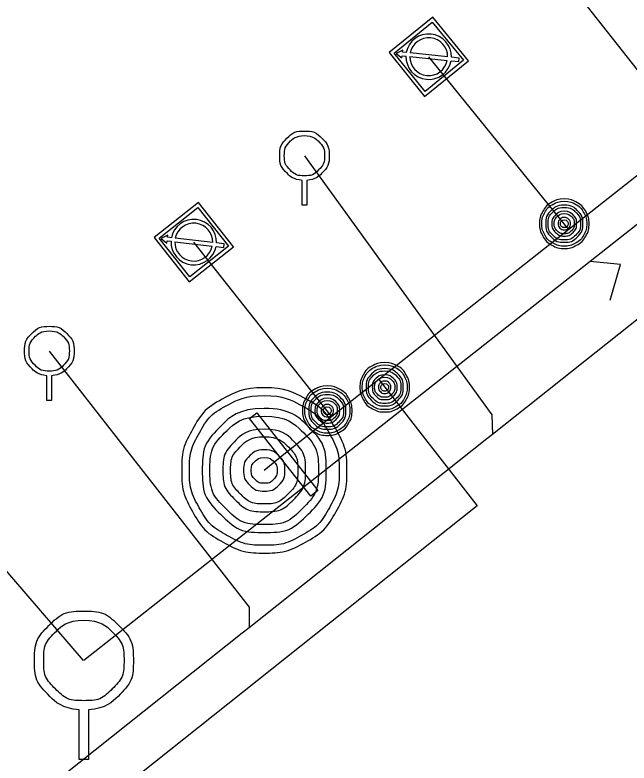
# Model space of a CAD drawing. Extents: x -595129 to -593591, y -1168385 to -1166898.
# Drawn here: x -594664.35 to -594651.94, y -1167398.04 to -1167382.91 of the extents above; entities that cross this region are included whole.
import ezdxf

# ---------------------------------------------------------------- set-up
doc = ezdxf.new("R2010")
doc.units = 0
for name, color, linetype in [('Default', 7, 'Continuous'), ('Kanalizační přípojka', 7, 'Continuous'), ('Kanalizační stoka', 7, 'Continuous'), ('Kanalizační šachta', 7, 'Continuous'), ('V Odběrné místo', 7, 'Continuous'), ('V Přípojka', 7, 'Continuous'), ('V Uzávěr', 7, 'Continuous'), ('V Řad', 7, 'Continuous')]:
    doc.layers.add(name, color=color, linetype=linetype)

msp = doc.modelspace()

# ---------------------------------------------------------------- linework, layer by layer
at = {"layer": 'Default'}
for points in [[(-594658.547, -1167386.258), (-594658.724, -1167386.243), (-594658.854, -1167386.114), (-594659, -1167385.968), (-594659, -1167385.761), (-594659, -1167385.553), (-594658.855, -1167385.406), (-594658.71, -1167385.26), (-594658.501, -1167385.26), (-594658.291, -1167385.26), (-594658.146, -1167385.406), (-594658, -1167385.553), (-594658, -1167385.761), (-594658, -1167385.968), (-594658.146, -1167386.114), (-594658.275, -1167386.243), (-594658.453, -1167386.258)], [(-594658.501, -1167385.353), (-594658.67, -1167385.353), (-594658.789, -1167385.471), (-594658.907, -1167385.59), (-594658.907, -1167385.759), (-594658.907, -1167385.928), (-594658.789, -1167386.047), (-594658.67, -1167386.165), (-594658.501, -1167386.165), (-594658.332, -1167386.165), (-594658.213, -1167386.047), (-594658.095, -1167385.928), (-594658.095, -1167385.759), (-594658.095, -1167385.59), (-594658.213, -1167385.471), (-594658.331, -1167385.353), (-594658.501, -1167385.353)], [(-594653.245, -1167386.634), (-594653.119, -1167386.634), (-594653, -1167386.698), (-594652.88, -1167386.763), (-594652.812, -1167386.883), (-594652.744, -1167387.004), (-594652.744, -1167387.135), (-594652.744, -1167387.265), (-594652.81, -1167387.384), (-594652.876, -1167387.503), (-594652.996, -1167387.569), (-594653.115, -1167387.635), (-594653.245, -1167387.635), (-594653.375, -1167387.635), (-594653.494, -1167387.569), (-594653.613, -1167387.503), (-594653.679, -1167387.384), (-594653.745, -1167387.265), (-594653.745, -1167387.135), (-594653.745, -1167387.004), (-594653.678, -1167386.883), (-594653.611, -1167386.763), (-594653.492, -1167386.698), (-594653.372, -1167386.634), (-594653.245, -1167386.634)], [(-594653.245, -1167386.681), (-594653.36, -1167386.681), (-594653.468, -1167386.739), (-594653.577, -1167386.797), (-594653.638, -1167386.907), (-594653.699, -1167387.016), (-594653.699, -1167387.135), (-594653.699, -1167387.252), (-594653.639, -1167387.36), (-594653.579, -1167387.468), (-594653.471, -1167387.528), (-594653.363, -1167387.588), (-594653.245, -1167387.588), (-594653.127, -1167387.588), (-594653.019, -1167387.528), (-594652.911, -1167387.468), (-594652.851, -1167387.36), (-594652.791, -1167387.252), (-594652.791, -1167387.135), (-594652.791, -1167387.016), (-594652.853, -1167386.907), (-594652.915, -1167386.797), (-594653.023, -1167386.739), (-594653.131, -1167386.681), (-594653.245, -1167386.681)], [(-594653.246, -1167386.759), (-594653.088, -1167386.759), (-594652.979, -1167386.869), (-594652.87, -1167386.979), (-594652.87, -1167387.135), (-594652.87, -1167387.29), (-594652.98, -1167387.4), (-594653.09, -1167387.51), (-594653.246, -1167387.51), (-594653.4, -1167387.51), (-594653.51, -1167387.4), (-594653.62, -1167387.29), (-594653.62, -1167387.135), (-594653.62, -1167386.979), (-594653.511, -1167386.869), (-594653.402, -1167386.759), (-594653.246, -1167386.759)], [(-594653.246, -1167386.805), (-594653.383, -1167386.805), (-594653.479, -1167386.901), (-594653.574, -1167386.997), (-594653.574, -1167387.133), (-594653.574, -1167387.27), (-594653.479, -1167387.366), (-594653.383, -1167387.462), (-594653.246, -1167387.462), (-594653.11, -1167387.462), (-594653.014, -1167387.366), (-594652.917, -1167387.27), (-594652.917, -1167387.133), (-594652.917, -1167386.997), (-594653.013, -1167386.901), (-594653.109, -1167386.805), (-594653.246, -1167386.805)], [(-594653.245, -1167386.884), (-594653.14, -1167386.884), (-594653.068, -1167386.957), (-594652.995, -1167387.031), (-594652.995, -1167387.135), (-594652.995, -1167387.238), (-594653.068, -1167387.311), (-594653.141, -1167387.384), (-594653.245, -1167387.384), (-594653.349, -1167387.384), (-594653.422, -1167387.311), (-594653.495, -1167387.238), (-594653.495, -1167387.135), (-594653.495, -1167387.031), (-594653.423, -1167386.957), (-594653.35, -1167386.884), (-594653.245, -1167386.884)], [(-594653.245, -1167386.93), (-594653.33, -1167386.93), (-594653.389, -1167386.99), (-594653.449, -1167387.049), (-594653.449, -1167387.134), (-594653.449, -1167387.218), (-594653.389, -1167387.278), (-594653.33, -1167387.337), (-594653.245, -1167387.337), (-594653.161, -1167387.337), (-594653.102, -1167387.278), (-594653.042, -1167387.218), (-594653.042, -1167387.134), (-594653.042, -1167387.049), (-594653.101, -1167386.99), (-594653.161, -1167386.93), (-594653.245, -1167386.93)], [(-594653.245, -1167387.009), (-594653.193, -1167387.009), (-594653.156, -1167387.046), (-594653.12, -1167387.082), (-594653.12, -1167387.134), (-594653.12, -1167387.186), (-594653.156, -1167387.223), (-594653.193, -1167387.259), (-594653.245, -1167387.259), (-594653.297, -1167387.259), (-594653.333, -1167387.223), (-594653.37, -1167387.186), (-594653.37, -1167387.134), (-594653.37, -1167387.082), (-594653.334, -1167387.046), (-594653.297, -1167387.009), (-594653.245, -1167387.009)], [(-594653.245, -1167387.056), (-594653.278, -1167387.056), (-594653.301, -1167387.078), (-594653.324, -1167387.101), (-594653.324, -1167387.134), (-594653.324, -1167387.166), (-594653.301, -1167387.189), (-594653.278, -1167387.212), (-594653.245, -1167387.212), (-594653.212, -1167387.212), (-594653.19, -1167387.189), (-594653.167, -1167387.166), (-594653.167, -1167387.134), (-594653.167, -1167387.101), (-594653.19, -1167387.078), (-594653.212, -1167387.056), (-594653.245, -1167387.056)], [(-594663.707, -1167390.208), (-594663.884, -1167390.193), (-594664.014, -1167390.064), (-594664.16, -1167389.918), (-594664.16, -1167389.711), (-594664.16, -1167389.503), (-594664.015, -1167389.356), (-594663.87, -1167389.21), (-594663.661, -1167389.21), (-594663.451, -1167389.21), (-594663.306, -1167389.356), (-594663.16, -1167389.503), (-594663.16, -1167389.711), (-594663.16, -1167389.918), (-594663.306, -1167390.064), (-594663.435, -1167390.193), (-594663.613, -1167390.208)], [(-594663.661, -1167389.303), (-594663.83, -1167389.303), (-594663.949, -1167389.421), (-594664.067, -1167389.54), (-594664.067, -1167389.709), (-594664.067, -1167389.878), (-594663.949, -1167389.997), (-594663.83, -1167390.115), (-594663.661, -1167390.115), (-594663.492, -1167390.115), (-594663.373, -1167389.997), (-594663.255, -1167389.878), (-594663.255, -1167389.709), (-594663.255, -1167389.54), (-594663.373, -1167389.421), (-594663.491, -1167389.303), (-594663.661, -1167389.303)], [(-594656.877, -1167389.941), (-594656.751, -1167389.941), (-594656.631, -1167390.006), (-594656.512, -1167390.07), (-594656.444, -1167390.191), (-594656.376, -1167390.311), (-594656.376, -1167390.442), (-594656.376, -1167390.572), (-594656.442, -1167390.691), (-594656.508, -1167390.81), (-594656.627, -1167390.876), (-594656.747, -1167390.942), (-594656.877, -1167390.942), (-594657.007, -1167390.942), (-594657.126, -1167390.876), (-594657.245, -1167390.81), (-594657.311, -1167390.691), (-594657.377, -1167390.572), (-594657.377, -1167390.442), (-594657.377, -1167390.311), (-594657.31, -1167390.191), (-594657.243, -1167390.07), (-594657.123, -1167390.006), (-594657.004, -1167389.941), (-594656.877, -1167389.941)], [(-594656.877, -1167389.988), (-594656.992, -1167389.988), (-594657.1, -1167390.047), (-594657.209, -1167390.105), (-594657.269, -1167390.214), (-594657.33, -1167390.324), (-594657.33, -1167390.442), (-594657.33, -1167390.56), (-594657.271, -1167390.668), (-594657.211, -1167390.776), (-594657.103, -1167390.836), (-594656.995, -1167390.895), (-594656.877, -1167390.895), (-594656.759, -1167390.895), (-594656.651, -1167390.836), (-594656.542, -1167390.776), (-594656.483, -1167390.668), (-594656.423, -1167390.56), (-594656.423, -1167390.442), (-594656.423, -1167390.324), (-594656.485, -1167390.214), (-594656.546, -1167390.105), (-594656.655, -1167390.047), (-594656.763, -1167389.988), (-594656.877, -1167389.988)], [(-594656.878, -1167390.066), (-594656.72, -1167390.066), (-594656.611, -1167390.176), (-594656.501, -1167390.286), (-594656.501, -1167390.442), (-594656.501, -1167390.598), (-594656.611, -1167390.707), (-594656.721, -1167390.817), (-594656.878, -1167390.817), (-594657.032, -1167390.817), (-594657.142, -1167390.707), (-594657.252, -1167390.598), (-594657.252, -1167390.442), (-594657.252, -1167390.286), (-594657.143, -1167390.176), (-594657.034, -1167390.066), (-594656.878, -1167390.066)], [(-594656.878, -1167390.112), (-594657.015, -1167390.112), (-594657.11, -1167390.208), (-594657.206, -1167390.305), (-594657.206, -1167390.441), (-594657.206, -1167390.577), (-594657.11, -1167390.673), (-594657.015, -1167390.769), (-594656.878, -1167390.769), (-594656.741, -1167390.769), (-594656.645, -1167390.673), (-594656.549, -1167390.577), (-594656.549, -1167390.441), (-594656.549, -1167390.305), (-594656.645, -1167390.208), (-594656.74, -1167390.112), (-594656.878, -1167390.112)], [(-594656.877, -1167390.192), (-594656.772, -1167390.192), (-594656.699, -1167390.265), (-594656.626, -1167390.338), (-594656.626, -1167390.442), (-594656.626, -1167390.546), (-594656.7, -1167390.619), (-594656.773, -1167390.692), (-594656.877, -1167390.692), (-594656.98, -1167390.692), (-594657.054, -1167390.619), (-594657.127, -1167390.546), (-594657.127, -1167390.442), (-594657.127, -1167390.338), (-594657.054, -1167390.265), (-594656.982, -1167390.192), (-594656.877, -1167390.192)], [(-594656.877, -1167390.238), (-594656.962, -1167390.238), (-594657.021, -1167390.297), (-594657.081, -1167390.357), (-594657.081, -1167390.441), (-594657.081, -1167390.526), (-594657.021, -1167390.585), (-594656.962, -1167390.645), (-594656.877, -1167390.645), (-594656.793, -1167390.645), (-594656.734, -1167390.585), (-594656.674, -1167390.526), (-594656.674, -1167390.441), (-594656.674, -1167390.357), (-594656.733, -1167390.297), (-594656.793, -1167390.238), (-594656.877, -1167390.238)], [(-594656.877, -1167390.317), (-594656.824, -1167390.317), (-594656.788, -1167390.353), (-594656.752, -1167390.39), (-594656.752, -1167390.442), (-594656.752, -1167390.494), (-594656.788, -1167390.53), (-594656.825, -1167390.567), (-594656.877, -1167390.567), (-594656.929, -1167390.567), (-594656.965, -1167390.53), (-594657.002, -1167390.494), (-594657.002, -1167390.442), (-594657.002, -1167390.39), (-594656.965, -1167390.353), (-594656.929, -1167390.317), (-594656.877, -1167390.317)], [(-594656.877, -1167390.364), (-594656.909, -1167390.364), (-594656.932, -1167390.386), (-594656.955, -1167390.409), (-594656.955, -1167390.442), (-594656.955, -1167390.474), (-594656.932, -1167390.497), (-594656.909, -1167390.52), (-594656.877, -1167390.52), (-594656.844, -1167390.52), (-594656.822, -1167390.497), (-594656.799, -1167390.474), (-594656.799, -1167390.442), (-594656.799, -1167390.409), (-594656.822, -1167390.386), (-594656.844, -1167390.364), (-594656.877, -1167390.364)], [(-594659.313, -1167390.452), (-594658.892, -1167390.452), (-594658.492, -1167390.668), (-594658.092, -1167390.883), (-594657.866, -1167391.286), (-594657.64, -1167391.688), (-594657.64, -1167392.126), (-594657.64, -1167392.56), (-594657.861, -1167392.957), (-594658.081, -1167393.355), (-594658.479, -1167393.575), (-594658.878, -1167393.796), (-594659.313, -1167393.796), (-594659.746, -1167393.796), (-594660.144, -1167393.575), (-594660.543, -1167393.355), (-594660.763, -1167392.957), (-594660.983, -1167392.56), (-594660.983, -1167392.126), (-594660.983, -1167391.688), (-594660.759, -1167391.286), (-594660.535, -1167390.883), (-594660.135, -1167390.668), (-594659.736, -1167390.452), (-594659.313, -1167390.452)], [(-594658.038, -1167390.415), (-594657.912, -1167390.415), (-594657.792, -1167390.479), (-594657.672, -1167390.544), (-594657.605, -1167390.664), (-594657.537, -1167390.785), (-594657.537, -1167390.916), (-594657.537, -1167391.046), (-594657.603, -1167391.165), (-594657.669, -1167391.284), (-594657.788, -1167391.35), (-594657.908, -1167391.416), (-594658.038, -1167391.416), (-594658.168, -1167391.416), (-594658.287, -1167391.35), (-594658.406, -1167391.284), (-594658.472, -1167391.165), (-594658.538, -1167391.046), (-594658.538, -1167390.916), (-594658.538, -1167390.785), (-594658.471, -1167390.664), (-594658.404, -1167390.544), (-594658.284, -1167390.479), (-594658.165, -1167390.415), (-594658.038, -1167390.415)], [(-594658.038, -1167390.462), (-594658.152, -1167390.462), (-594658.261, -1167390.52), (-594658.369, -1167390.579), (-594658.43, -1167390.688), (-594658.491, -1167390.797), (-594658.491, -1167390.916), (-594658.491, -1167391.034), (-594658.431, -1167391.141), (-594658.372, -1167391.249), (-594658.264, -1167391.309), (-594658.155, -1167391.369), (-594658.038, -1167391.369), (-594657.92, -1167391.369), (-594657.812, -1167391.309), (-594657.703, -1167391.249), (-594657.644, -1167391.141), (-594657.584, -1167391.034), (-594657.584, -1167390.916), (-594657.584, -1167390.797), (-594657.646, -1167390.688), (-594657.707, -1167390.579), (-594657.815, -1167390.52), (-594657.924, -1167390.462), (-594658.038, -1167390.462)], [(-594659.313, -1167390.609), (-594659.695, -1167390.609), (-594660.058, -1167390.804), (-594660.42, -1167390.999), (-594660.624, -1167391.364), (-594660.827, -1167391.729), (-594660.827, -1167392.126), (-594660.827, -1167392.519), (-594660.628, -1167392.879), (-594660.428, -1167393.239), (-594660.067, -1167393.439), (-594659.705, -1167393.639), (-594659.313, -1167393.639), (-594658.918, -1167393.639), (-594658.557, -1167393.439), (-594658.195, -1167393.239), (-594657.996, -1167392.879), (-594657.797, -1167392.519), (-594657.797, -1167392.126), (-594657.797, -1167391.729), (-594658.003, -1167391.364), (-594658.208, -1167390.999), (-594658.57, -1167390.804), (-594658.931, -1167390.609), (-594659.313, -1167390.609)], [(-594658.039, -1167390.54), (-594657.881, -1167390.54), (-594657.771, -1167390.65), (-594657.662, -1167390.76), (-594657.662, -1167390.916), (-594657.662, -1167391.071), (-594657.772, -1167391.181), (-594657.882, -1167391.291), (-594658.039, -1167391.291), (-594658.193, -1167391.291), (-594658.303, -1167391.181), (-594658.413, -1167391.071), (-594658.413, -1167390.916), (-594658.413, -1167390.76), (-594658.304, -1167390.65), (-594658.195, -1167390.54), (-594658.039, -1167390.54)], [(-594658.039, -1167390.586), (-594658.175, -1167390.586), (-594658.271, -1167390.682), (-594658.367, -1167390.778), (-594658.367, -1167390.914), (-594658.367, -1167391.051), (-594658.271, -1167391.147), (-594658.175, -1167391.243), (-594658.039, -1167391.243), (-594657.902, -1167391.243), (-594657.806, -1167391.147), (-594657.71, -1167391.051), (-594657.71, -1167390.914), (-594657.71, -1167390.778), (-594657.806, -1167390.682), (-594657.901, -1167390.586), (-594658.039, -1167390.586)], [(-594658.038, -1167390.665), (-594657.933, -1167390.665), (-594657.86, -1167390.738), (-594657.787, -1167390.812), (-594657.787, -1167390.916), (-594657.787, -1167391.019), (-594657.861, -1167391.092), (-594657.934, -1167391.166), (-594658.038, -1167391.166), (-594658.141, -1167391.166), (-594658.214, -1167391.092), (-594658.288, -1167391.019), (-594658.288, -1167390.916), (-594658.288, -1167390.812), (-594658.215, -1167390.738), (-594658.143, -1167390.665), (-594658.038, -1167390.665)], [(-594658.038, -1167390.711), (-594658.123, -1167390.711), (-594658.182, -1167390.771), (-594658.241, -1167390.83), (-594658.241, -1167390.915), (-594658.241, -1167390.999), (-594658.182, -1167391.059), (-594658.123, -1167391.118), (-594658.038, -1167391.118), (-594657.954, -1167391.118), (-594657.894, -1167391.059), (-594657.835, -1167390.999), (-594657.835, -1167390.915), (-594657.835, -1167390.83), (-594657.894, -1167390.771), (-594657.953, -1167390.711), (-594658.038, -1167390.711)], [(-594658.038, -1167390.79), (-594657.985, -1167390.79), (-594657.949, -1167390.827), (-594657.912, -1167390.863), (-594657.912, -1167390.915), (-594657.912, -1167390.967), (-594657.949, -1167391.004), (-594657.986, -1167391.04), (-594658.038, -1167391.04), (-594658.089, -1167391.04), (-594658.126, -1167391.004), (-594658.163, -1167390.967), (-594658.163, -1167390.915), (-594658.163, -1167390.863), (-594658.126, -1167390.827), (-594658.09, -1167390.79), (-594658.038, -1167390.79)], [(-594659.315, -1167390.87), (-594658.788, -1167390.87), (-594658.423, -1167391.238), (-594658.058, -1167391.605), (-594658.058, -1167392.126), (-594658.058, -1167392.645), (-594658.425, -1167393.011), (-594658.793, -1167393.378), (-594659.315, -1167393.378), (-594659.831, -1167393.378), (-594660.198, -1167393.011), (-594660.566, -1167392.645), (-594660.566, -1167392.126), (-594660.566, -1167391.605), (-594660.202, -1167391.238), (-594659.837, -1167390.87), (-594659.315, -1167390.87)], [(-594658.038, -1167390.837), (-594658.07, -1167390.837), (-594658.093, -1167390.86), (-594658.116, -1167390.882), (-594658.116, -1167390.915), (-594658.116, -1167390.948), (-594658.093, -1167390.971), (-594658.07, -1167390.994), (-594658.038, -1167390.994), (-594658.005, -1167390.994), (-594657.982, -1167390.971), (-594657.96, -1167390.948), (-594657.96, -1167390.915), (-594657.96, -1167390.882), (-594657.982, -1167390.86), (-594658.005, -1167390.837), (-594658.038, -1167390.837)], [(-594659.315, -1167391.024), (-594659.772, -1167391.024), (-594660.092, -1167391.345), (-594660.412, -1167391.665), (-594660.412, -1167392.121), (-594660.412, -1167392.576), (-594660.092, -1167392.897), (-594659.772, -1167393.218), (-594659.315, -1167393.218), (-594658.86, -1167393.218), (-594658.539, -1167392.897), (-594658.218, -1167392.576), (-594658.218, -1167392.121), (-594658.218, -1167391.665), (-594658.537, -1167391.345), (-594658.856, -1167391.024), (-594659.315, -1167391.024)], [(-594659.313, -1167391.288), (-594658.962, -1167391.288), (-594658.719, -1167391.533), (-594658.476, -1167391.778), (-594658.476, -1167392.126), (-594658.476, -1167392.472), (-594658.721, -1167392.716), (-594658.966, -1167392.96), (-594659.313, -1167392.96), (-594659.658, -1167392.96), (-594659.903, -1167392.716), (-594660.148, -1167392.472), (-594660.148, -1167392.126), (-594660.148, -1167391.778), (-594659.905, -1167391.533), (-594659.663, -1167391.288), (-594659.313, -1167391.288)], [(-594659.313, -1167391.443), (-594659.596, -1167391.443), (-594659.794, -1167391.642), (-594659.993, -1167391.84), (-594659.993, -1167392.122), (-594659.993, -1167392.405), (-594659.794, -1167392.603), (-594659.596, -1167392.802), (-594659.313, -1167392.802), (-594659.033, -1167392.802), (-594658.834, -1167392.603), (-594658.634, -1167392.405), (-594658.634, -1167392.122), (-594658.634, -1167391.84), (-594658.833, -1167391.642), (-594659.031, -1167391.443), (-594659.313, -1167391.443)], [(-594659.313, -1167391.706), (-594659.137, -1167391.706), (-594659.016, -1167391.829), (-594658.894, -1167391.951), (-594658.894, -1167392.124), (-594658.894, -1167392.297), (-594659.016, -1167392.42), (-594659.139, -1167392.542), (-594659.313, -1167392.542), (-594659.485, -1167392.542), (-594659.607, -1167392.42), (-594659.73, -1167392.297), (-594659.73, -1167392.124), (-594659.73, -1167391.951), (-594659.608, -1167391.829), (-594659.487, -1167391.706), (-594659.313, -1167391.706)], [(-594659.313, -1167391.863), (-594659.421, -1167391.863), (-594659.498, -1167391.938), (-594659.575, -1167392.013), (-594659.575, -1167392.124), (-594659.575, -1167392.232), (-594659.498, -1167392.309), (-594659.421, -1167392.385), (-594659.313, -1167392.385), (-594659.202, -1167392.385), (-594659.127, -1167392.309), (-594659.052, -1167392.232), (-594659.052, -1167392.124), (-594659.052, -1167392.013), (-594659.127, -1167391.938), (-594659.202, -1167391.863), (-594659.313, -1167391.863)], [(-594663.054, -1167396.966), (-594663.407, -1167396.937), (-594663.667, -1167396.677), (-594663.96, -1167396.386), (-594663.96, -1167395.972), (-594663.96, -1167395.556), (-594663.67, -1167395.263), (-594663.38, -1167394.97), (-594662.962, -1167394.97), (-594662.542, -1167394.97), (-594662.251, -1167395.263), (-594661.96, -1167395.556), (-594661.96, -1167395.972), (-594661.96, -1167396.386), (-594662.253, -1167396.677), (-594662.511, -1167396.937), (-594662.866, -1167396.966)], [(-594662.962, -1167395.156), (-594663.3, -1167395.156), (-594663.537, -1167395.393), (-594663.774, -1167395.63), (-594663.774, -1167395.968), (-594663.774, -1167396.306), (-594663.537, -1167396.543), (-594663.3, -1167396.781), (-594662.962, -1167396.781), (-594662.624, -1167396.781), (-594662.387, -1167396.543), (-594662.149, -1167396.306), (-594662.149, -1167395.968), (-594662.149, -1167395.63), (-594662.386, -1167395.393), (-594662.622, -1167395.156), (-594662.962, -1167395.156)]]:
    msp.add_open_spline(points, degree=3, dxfattribs=at)
at = {"layer": 'Kanalizační přípojka'}
for points in [[(-594653.46, -1167381.87), (-594649.5, -1167386.9), (-594649.513, -1167387.284)], [(-594658.5, -1167385.76), (-594654.71, -1167391), (-594654.696, -1167391.399)], [(-594652.32, -1167388.68), (-594652.11, -1167387.96), (-594652.722, -1167387.896)], [(-594663.66, -1167389.71), (-594659.62, -1167394.89), (-594659.62, -1167395.31)]]:
    msp.add_lwpolyline(points, dxfattribs=at)
at = {"layer": 'Kanalizační stoka'}
msp.add_line((-594662.968, -1167395.966), (-594666.94, -1167391.37), dxfattribs=at)
for points in [[(-594632.85, -1167374.05), (-594634.189, -1167375.113), (-594634.222, -1167375.139), (-594639.255, -1167379.136), (-594639.295, -1167379.168), (-594644.382, -1167383.209), (-594644.439, -1167383.255), (-594649.513, -1167387.284), (-594649.584, -1167387.341), (-594654.696, -1167391.399), (-594654.808, -1167391.488), (-594659.62, -1167395.31), (-594659.757, -1167395.419), (-594664.72, -1167399.36)], [(-594640.48, -1167378.24), (-594642.403, -1167379.757), (-594652.722, -1167387.896), (-594662.96, -1167395.97)]]:
    msp.add_lwpolyline(points, dxfattribs=at)
at = {"layer": 'Kanalizační šachta'}
for points in [[(-594658.453, -1167386.258), (-594658.453, -1167386.76), (-594658.547, -1167386.76), (-594658.547, -1167386.258)], [(-594663.613, -1167390.208), (-594663.613, -1167390.71), (-594663.707, -1167390.71), (-594663.707, -1167390.208)], [(-594662.866, -1167396.966), (-594662.866, -1167397.97), (-594663.054, -1167397.97), (-594663.054, -1167396.966)]]:
    msp.add_lwpolyline(points, dxfattribs=at)
at = {"layer": 'V Odběrné místo'}
for p, q in [((-594655.604, -1167383.761), (-594656.363, -1167383.682)), ((-594656.37, -1167383.753), (-594655.611, -1167383.832)), ((-594660.356, -1167387.516), (-594661.114, -1167387.427)), ((-594661.122, -1167387.499), (-594660.364, -1167387.586))]:
    msp.add_line(p, q, dxfattribs=at)
for points in [[(-594655.185, -1167383.84), (-594655.904, -1167382.955), (-594656.789, -1167383.674), (-594656.07, -1167384.559)], [(-594655.285, -1167383.83), (-594656.06, -1167384.459), (-594656.688, -1167383.684), (-594655.914, -1167383.056)], [(-594659.938, -1167387.6), (-594660.646, -1167386.706), (-594661.54, -1167387.414), (-594660.832, -1167388.308)], [(-594660.038, -1167387.588), (-594660.82, -1167388.208), (-594661.44, -1167387.426), (-594660.658, -1167386.806)]]:
    msp.add_lwpolyline(points, close=True, dxfattribs=at)
for points in [[(-594656.439, -1167383.675), (-594656.516, -1167383.667), (-594656.512, -1167383.626), (-594656.646, -1167383.691), (-594656.528, -1167383.783), (-594656.523, -1167383.737), (-594656.446, -1167383.746)], [(-594655.535, -1167383.84), (-594655.379, -1167383.856), (-594655.372, -1167383.785), (-594655.527, -1167383.769)], [(-594661.19, -1167387.419), (-594661.267, -1167387.41), (-594661.262, -1167387.369), (-594661.397, -1167387.433), (-594661.28, -1167387.527), (-594661.275, -1167387.481), (-594661.198, -1167387.49)], [(-594660.288, -1167387.595), (-594660.132, -1167387.613), (-594660.124, -1167387.542), (-594660.279, -1167387.524)]]:
    msp.add_lwpolyline(points, dxfattribs=at)
for centre, radius, start, end in [((-594655.987, -1167383.757), 0.46, 358.4927, 169.6478), ((-594655.987, -1167383.757), 0.383, 359.3834, 168.7039), ((-594655.987, -1167383.757), 0.46, 178.5434, 349.5975), ((-594655.987, -1167383.757), 0.383, 179.4341, 348.7068), ((-594660.739, -1167387.507), 0.46, 357.8177, 168.9729), ((-594660.739, -1167387.507), 0.383, 358.7084, 168.0289), ((-594660.739, -1167387.507), 0.46, 177.8684, 348.9226), ((-594660.739, -1167387.507), 0.383, 178.7592, 348.0319)]:
    msp.add_arc(centre, radius, start, end, dxfattribs=at)
at = {"layer": 'V Přípojka'}
for points in [[(-594653.151, -1167387.251), (-594653.245, -1167387.135), (-594655.987, -1167383.757)], [(-594657.945, -1167391.032), (-594658.038, -1167390.916), (-594660.739, -1167387.507)], [(-594656.994, -1167390.286), (-594656.877, -1167390.442), (-594655.004, -1167392.838), (-594669.283, -1167404.196)]]:
    msp.add_lwpolyline(points, dxfattribs=at)
at = {"layer": 'V Uzávěr'}
msp.add_lwpolyline([(-594658.226, -1167392.529), (-594658.373, -1167392.645), (-594659.613, -1167391.073), (-594659.466, -1167390.957), (-594658.226, -1167392.529)], dxfattribs=at)
at = {"layer": 'V Řad'}
msp.add_line((-594658.92, -1167391.8), (-594659.312, -1167392.126), dxfattribs=at)
msp.add_lwpolyline([(-594630.47, -1167369.42), (-594632.795, -1167371.245), (-594637.872, -1167375.225), (-594642.905, -1167379.173), (-594644.57, -1167380.48), (-594648.092, -1167383.259), (-594653.151, -1167387.251), (-594656.994, -1167390.286), (-594657.945, -1167391.032), (-594658.92, -1167391.8)], dxfattribs=at)

doc.saveas('drawing.dxf')
